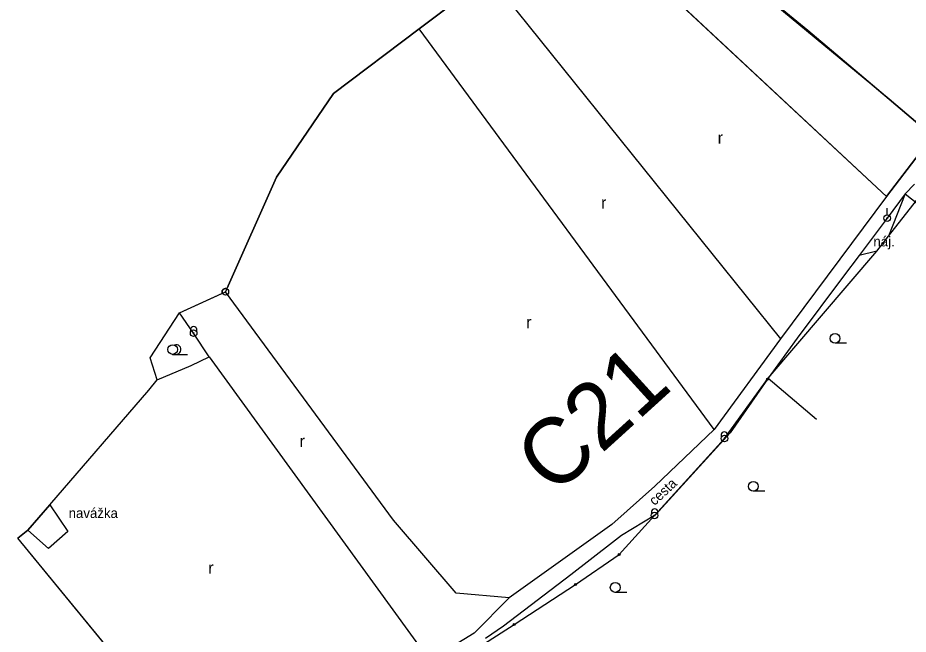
# Model space of a CAD drawing. Extents: x -495905 to -478420, y -1113297 to -1107716.
# Drawn here: x -480385.8 to -480115.8, y -1112010.5 to -1111823.5 of the extents above; entities that cross this region are included whole.
import ezdxf

# ---------------------------------------------------------------- set-up
doc = ezdxf.new("R2010")
doc.units = 0
for name, color, linetype in [('01_OBVOD PÚ', 7, 'Continuous'), ('03_PC_POPIS_NÁVRH', 7, 'Continuous'), ('ttp', 7, 'Continuous'), ('zamereni', 7, 'Continuous')]:
    doc.layers.add(name, color=color, linetype=linetype)

msp = doc.modelspace()

# ---------------------------------------------------------------- linework, layer by layer
at = {"layer": '01_OBVOD PÚ'}
for p, q in [((-480121.6, -1111848.18), (-480183.58, -1111796.77)), ((-480107.86, -1111859.83), (-480121.6, -1111848.18)), ((-480121.77, -1111889.7), (-480111.09, -1111876.08)), ((-480123.47, -1111891.95), (-480121.77, -1111889.7)), ((-480125.26, -1111894.32), (-480123.47, -1111891.95)), ((-480158.26, -1111932.78), (-480125.26, -1111894.32)), ((-480171.54, -1111951.12), (-480158.26, -1111932.78)), ((-480192.7, -1111974.47), (-480171.54, -1111951.12)), ((-480203.47, -1111986.36), (-480192.7, -1111974.47)), ((-480216.69, -1111995.42), (-480203.47, -1111986.36)), ((-480235.31, -1112007.59), (-480216.69, -1111995.42)), ((-480263.89, -1112025.71), (-480235.31, -1112007.59))]:
    msp.add_line(p, q, dxfattribs=at)
at = {"layer": 'ttp'}
for points in [[(-480108.34, -1111859.42), (-480146.25, -1111827.38), (-480190.62, -1111790.91), (-480211.02, -1111794.93), (-480122.33, -1111877.75), (-480112.18, -1111864.31), (-480108.12, -1111860.88)], [(-480322.48, -1111905.73), (-480307.4, -1111871.86), (-480290.14, -1111846.4), (-480264.1, -1111826.82), (-480243.02, -1111810.83)], [(-480317.68, -1112064.36), (-480385.84, -1111981.37), (-480382.76, -1111978.94), (-480376.09, -1111971.24), (-480346.08, -1111936.43), (-480343.59, -1111933.34), (-480345.67, -1111926.69), (-480336.83, -1111912.99), (-480323.8, -1111907.05)]]:
    msp.add_lwpolyline(points, dxfattribs=at)
for start, end in [(65.9932, 180), (180, 204.4904)]:
    msp.add_arc((-480322.89, -1111906.64), 1, start, end, dxfattribs=at)
at = {"layer": 'zamereni'}
for p, q in [((-480122.33, -1111877.75), (-480211.02, -1111794.93)), ((-480183.58, -1111796.77), (-480146.25, -1111827.38)), ((-480243.02, -1111810.83), (-480264.1, -1111826.82)), ((-480243.02, -1111810.83), (-480154.47, -1111920.89)), ((-480264.1, -1111826.82), (-480290.14, -1111846.4)), ((-480174.63, -1111948.36), (-480264.1, -1111826.82)), ((-480146.25, -1111827.38), (-480121.6, -1111848.18)), ((-480290.14, -1111846.4), (-480307.4, -1111871.86)), ((-480121.6, -1111848.18), (-480107.86, -1111859.83)), ((-480112.18, -1111864.31), (-480122.33, -1111877.75)), ((-480307.4, -1111871.86), (-480322.89, -1111906.64)), ((-480113.86, -1111873.94), (-480116.7, -1111876.91)), ((-480116.7, -1111876.91), (-480122.17, -1111884.29)), ((-480116.7, -1111876.91), (-480121.77, -1111889.7)), ((-480116.7, -1111876.91), (-480106.95, -1111884.62)), ((-480122.33, -1111877.75), (-480154.47, -1111920.89)), ((-480122.17, -1111883.29), (-480122.17, -1111881.29)), ((-480122.17, -1111884.29), (-480130.69, -1111895.59)), ((-480130.69, -1111895.59), (-480135.41, -1111901.88)), ((-480125.26, -1111894.32), (-480130.69, -1111895.59)), ((-480135.41, -1111901.88), (-480149.44, -1111920.68)), ((-480336.83, -1111912.99), (-480322.89, -1111906.64)), ((-480271.94, -1111975.87), (-480322.89, -1111906.64)), ((-480345.67, -1111926.69), (-480336.83, -1111912.99)), ((-480332.51, -1111919.17), (-480336.83, -1111912.99)), ((-480327.77, -1111926.3), (-480332.51, -1111919.17)), ((-480154.47, -1111920.89), (-480174.63, -1111948.36)), ((-480149.44, -1111920.68), (-480158.26, -1111932.78)), ((-480134.48, -1111922.24), (-480137.98, -1111922.24)), ((-480338.89, -1111925.6), (-480334.36, -1111925.6)), ((-480343.59, -1111933.34), (-480345.67, -1111926.69)), ((-480333.24, -1111928.93), (-480327.77, -1111926.3)), ((-480327.77, -1111926.3), (-480260.93, -1112018.4)), ((-480343.59, -1111933.34), (-480333.24, -1111928.93)), ((-480346.08, -1111936.43), (-480343.59, -1111933.34)), ((-480158.49, -1111933.15), (-480169.76, -1111949.36)), ((-480158.26, -1111932.78), (-480158.49, -1111933.15)), ((-480158.26, -1111932.78), (-480143.61, -1111945.26)), ((-480376.09, -1111971.24), (-480346.08, -1111936.43)), ((-480174.63, -1111948.36), (-480192.59, -1111965.62)), ((-480169.76, -1111949.36), (-480192.44, -1111974.3)), ((-480192.59, -1111965.62), (-480205.69, -1111977.22)), ((-480159.26, -1111967.15), (-480162.76, -1111967.15)), ((-480376.09, -1111971.24), (-480382.76, -1111978.94)), ((-480376.09, -1111971.24), (-480370.69, -1111979.35)), ((-480192.7, -1111974.47), (-480202.74, -1111980.59)), ((-480252.88, -1111998.03), (-480271.94, -1111975.87)), ((-480382.76, -1111978.94), (-480385.84, -1111981.37)), ((-480376.53, -1111984.46), (-480382.76, -1111978.94)), ((-480370.69, -1111979.35), (-480376.53, -1111984.46)), ((-480205.69, -1111977.22), (-480236.83, -1111999.49)), ((-480317.68, -1112064.36), (-480385.84, -1111981.37)), ((-480202.74, -1111980.59), (-480205.47, -1111982.65)), ((-480205.47, -1111982.65), (-480218.07, -1111992.51)), ((-480218.07, -1111992.51), (-480238.51, -1112008.03)), ((-480236.83, -1111999.49), (-480252.88, -1111998.03)), ((-480201.14, -1111997.81), (-480204.64, -1111997.81)), ((-480236.83, -1111999.49), (-480247.43, -1112010.16)), ((-480238.51, -1112008.03), (-480243.99, -1112011.85)), ((-480247.43, -1112010.16), (-480260.93, -1112018.4))]:
    msp.add_line(p, q, dxfattribs=at)
for centre, radius in [((-480123.47, -1111891.95), 0.3), ((-480322.89, -1111906.64), 1), ((-480322.89, -1111906.64), 0.0655), ((-480137.98, -1111920.74), 1.5), ((-480338.89, -1111924.13), 1.47), ((-480158.49, -1111933.15), 0.3), ((-480162.76, -1111965.65), 1.5), ((-480203.47, -1111986.36), 0.3), ((-480216.69, -1111995.42), 0.3), ((-480204.64, -1111996.31), 1.5), ((-480235.31, -1112007.59), 0.3)]:
    msp.add_circle(centre, radius, dxfattribs=at)
msp.add_arc((-480337.82, -1111924.13), 1.47, 270, 111.324, dxfattribs=at)
for centre, major_axis in [((-480122.17, -1111884.29), (0, -1)), ((-480122.17, -1111884.29), (0, -0.133)), ((-480332.51, -1111919.17), (0, -1)), ((-480332.51, -1111919.17), (0, -0.133)), ((-480171.54, -1111951.12), (0, -1)), ((-480171.54, -1111951.12), (0, -0.133)), ((-480192.7, -1111974.47), (0, -1)), ((-480192.7, -1111974.47), (0, -0.133))]:
    msp.add_ellipse(centre, major_axis=major_axis, ratio=0.999955, dxfattribs=at)
for centre in [(-480332.51, -1111918.17), (-480171.54, -1111950.12), (-480192.7, -1111973.47)]:
    msp.add_ellipse(centre, major_axis=(0, -1), ratio=0.999955, start_param=1.047987, end_param=5.236518, dxfattribs=at)

# ---------------------------------------------------------------- texts
at = {"layer": '03_PC_POPIS_NÁVRH'}
msp.add_text('C21', height=20, rotation=42.264, dxfattribs=at).set_placement((-480223.18, -1111968.92))
at = {"layer": 'zamereni'}
for s, height, p in [('r', 3.6, (-480173.57, -1111861.67)), ('r', 3.6, (-480208.93, -1111881.37)), ('náj.', 3, (-480126.34, -1111892.84)), ('r', 3.6, (-480231.66, -1111917.66)), ('r', 3.6, (-480300.4, -1111953.7)), ('navážka', 3, (-480370.42, -1111975.25)), ('r', 3.6, (-480328.07, -1111992.14))]:
    msp.add_text(s, height=height, dxfattribs=at).set_placement(p)
msp.add_text(' cesta', height=3, rotation=42.8973, dxfattribs=at).set_placement((-480193.53, -1111972.4))

doc.saveas('drawing.dxf')
